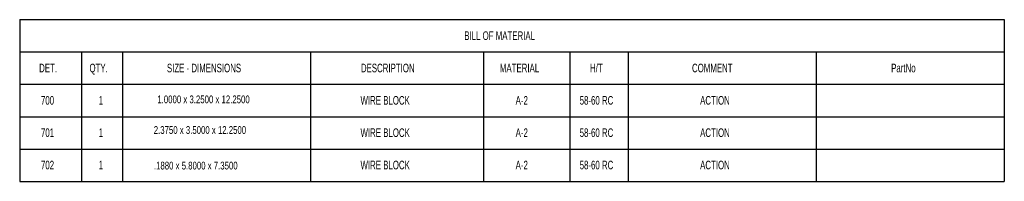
# Model space of a CAD drawing. Header units: inches. Extents: x 1907 to 2452, y -210 to -54.
# Tile 690 of 1056: x 2091.48 to 2102.88, y -64.86 to -62.99. Entities that reach past the tile are written whole.
import ezdxf

# ---------------------------------------------------------------- set-up
doc = ezdxf.new("R2010")
doc.units = ezdxf.units.IN
doc.header["$LTSCALE"] = 0.5
doc.header["$MEASUREMENT"] = 0
doc.layers.add('SID-M-D', color=42, linetype='Continuous')
doc.styles.add('SLDTEXTSTYLE0', font='TXT', dxfattribs={"width": 0.595745})

msp = doc.modelspace()

# ---------------------------------------------------------------- linework, layer by layer
at = {"layer": 'SID-M-D'}
for p, q in [((2091.48224, -62.98891), (2102.8755, -62.98891)), ((2091.48224, -62.98891), (2091.48224, -64.86391)), ((2102.8755, -62.98891), (2102.8755, -64.86391)), ((2091.48224, -63.36391), (2102.8755, -63.36391)), ((2092.19653, -63.36391), (2092.19653, -64.86391)), ((2092.67183, -63.36391), (2092.67183, -64.86391)), ((2094.84898, -63.36391), (2094.84898, -64.86391)), ((2096.84898, -63.36391), (2096.84898, -64.86391)), ((2097.84898, -63.36391), (2097.84898, -64.86391)), ((2098.52121, -63.36391), (2098.52121, -64.86391)), ((2100.69836, -63.36391), (2100.69836, -64.86391)), ((2091.48224, -63.73891), (2102.8755, -63.73891)), ((2091.48224, -64.11391), (2102.8755, -64.11391)), ((2091.48224, -64.48891), (2102.8755, -64.48891)), ((2091.48224, -64.86391), (2102.8755, -64.86391))]:
    msp.add_line(p, q, dxfattribs=at)

# ---------------------------------------------------------------- texts
at = {"layer": 'SID-M-D', "style": 'SLDTEXTSTYLE0', "width": 0.75}
for s, p in [('1.0000 x 3.2500 x 12.2500', (2093.07499, -63.95838)), ('2.3750 x 3.5000 x 12.2500', (2093.03344, -64.31356)), ('.1880 x 5.8000 x 7.3500', (2093.03545, -64.72631))]:
    msp.add_text(s, height=0.09, dxfattribs=at).set_placement(p)
at = {"layer": 'SID-M-D', "char_height": 0.1, "attachment_point": 1, "style": 'SLDTEXTSTYLE0'}
for s, insert in [('BILL OF MATERIAL', (2096.62651, -63.12465)), ('DET.', (2091.70716, -63.49965)), ('QTY.', (2092.28981, -63.49965)), ('SIZE - DIMENSIONS', (2093.18561, -63.49965)), ('DESCRIPTION', (2095.43057, -63.49965)), ('MATERIAL', (2097.03863, -63.49965)), ('H/T', (2098.08197, -63.49965)), ('COMMENT', (2099.26173, -63.49965)), ('PartNo', (2101.5663, -63.49965)), ('{700}', (2091.72855, -63.87465)), ('{1}', (2092.39724, -63.87465)), ('{WIRE BLOCK}', (2095.42592, -63.87465)), ('{A-2}', (2097.22113, -63.87465)), ('{58-60 RC}', (2097.96194, -63.87465)), ('ACTION', (2099.35562, -63.87465)), ('{701}', (2091.72855, -64.24965)), ('{1}', (2092.39724, -64.24965)), ('{WIRE BLOCK}', (2095.42592, -64.24965)), ('{A-2}', (2097.22113, -64.24965)), ('{58-60 RC}', (2097.96194, -64.24965)), ('ACTION', (2099.35562, -64.24965)), ('{702}', (2091.72855, -64.62465)), ('1', (2092.39724, -64.62465)), ('{WIRE BLOCK}', (2095.42592, -64.62465)), ('{A-2}', (2097.22113, -64.62465)), ('{58-60 RC}', (2097.96194, -64.62465)), ('ACTION', (2099.35562, -64.62465))]:
    msp.add_mtext(s, dxfattribs=dict(at, insert=insert))

doc.saveas('drawing.dxf')
